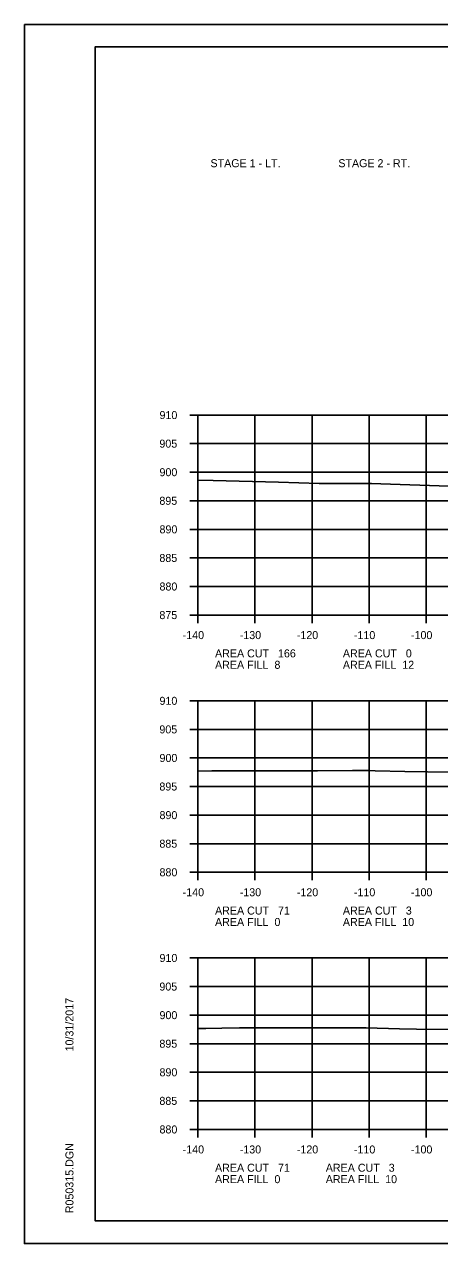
# Model space of a CAD drawing. Extents: x 1486524 to 1499135, y 326561 to 337924.
# Drawn here: x 1488812.5 to 1488885.2, y 331072.6 to 331285.9 of the extents above; entities that cross this region are included whole.
import ezdxf

# ---------------------------------------------------------------- set-up
doc = ezdxf.new("R2010")
doc.units = 0
for name, color, linetype in [('Default', 7, 'Continuous'), ('E_Const Align', 7, 'Continuous'), ('E_Const Align Station', 7, 'Continuous'), ('E_Ownership Information', 7, 'Continuous'), ('E_Property Line', 7, 'Continuous'), ('E_Quarter Calls', 7, 'Continuous'), ('E_Tract Number', 7, 'Continuous')]:
    doc.layers.add(name, color=color, linetype=linetype)

msp = doc.modelspace()

# ---------------------------------------------------------------- linework, layer by layer
at = {"layer": 'E_Const Align'}
for p, q in [((1488841.49, 331217.58), (1488842.89, 331217.58)), ((1488842.89, 331182.58), (1488842.89, 331217.58)), ((1488841.49, 331212.58), (1488842.89, 331212.58)), ((1488841.49, 331207.58), (1488842.89, 331207.58)), ((1488841.49, 331202.58), (1488842.89, 331202.58)), ((1488841.49, 331197.58), (1488842.89, 331197.58)), ((1488841.49, 331192.58), (1488842.89, 331192.58)), ((1488841.49, 331187.58), (1488842.89, 331187.58)), ((1488841.49, 331182.58), (1488842.89, 331182.58)), ((1488842.89, 331182.58), (1489122.89, 331182.58)), ((1488842.89, 331181.18), (1488842.89, 331182.58)), ((1488852.89, 331181.18), (1488852.89, 331182.58)), ((1488862.89, 331181.18), (1488862.89, 331182.58)), ((1488872.89, 331181.18), (1488872.89, 331182.58)), ((1488882.89, 331181.18), (1488882.89, 331182.58)), ((1488841.49, 331167.58), (1488842.89, 331167.58)), ((1488842.89, 331137.58), (1488842.89, 331167.58)), ((1488841.49, 331162.58), (1488842.89, 331162.58)), ((1488841.49, 331157.58), (1488842.89, 331157.58)), ((1488841.49, 331152.58), (1488842.89, 331152.58)), ((1488841.49, 331147.58), (1488842.89, 331147.58)), ((1488841.49, 331142.58), (1488842.89, 331142.58)), ((1488841.49, 331137.58), (1488842.89, 331137.58)), ((1488842.89, 331137.58), (1489122.89, 331137.58)), ((1488842.89, 331136.18), (1488842.89, 331137.58)), ((1488852.89, 331136.18), (1488852.89, 331137.58)), ((1488862.89, 331136.18), (1488862.89, 331137.58)), ((1488872.89, 331136.18), (1488872.89, 331137.58)), ((1488882.89, 331136.18), (1488882.89, 331137.58)), ((1488841.49, 331122.58), (1488842.89, 331122.58)), ((1488842.89, 331092.58), (1488842.89, 331122.58)), ((1488841.49, 331117.58), (1488842.89, 331117.58)), ((1488841.49, 331112.58), (1488842.89, 331112.58)), ((1488841.49, 331107.58), (1488842.89, 331107.58)), ((1488841.49, 331102.58), (1488842.89, 331102.58)), ((1488841.49, 331097.58), (1488842.89, 331097.58)), ((1488841.49, 331092.58), (1488842.89, 331092.58)), ((1488842.89, 331092.58), (1489122.89, 331092.58)), ((1488842.89, 331091.18), (1488842.89, 331092.58)), ((1488852.89, 331091.18), (1488852.89, 331092.58)), ((1488862.89, 331091.18), (1488862.89, 331092.58)), ((1488872.89, 331091.18), (1488872.89, 331092.58)), ((1488882.89, 331091.18), (1488882.89, 331092.58))]:
    msp.add_line(p, q, dxfattribs=at)
at = {"layer": 'E_Ownership Information'}
for p, q in [((1488842.89, 331217.58), (1489122.89, 331217.58)), ((1488842.89, 331182.58), (1488842.89, 331217.58)), ((1488852.89, 331182.58), (1488852.89, 331217.58)), ((1488862.89, 331182.58), (1488862.89, 331217.58)), ((1488872.89, 331182.58), (1488872.89, 331217.58)), ((1488882.89, 331182.58), (1488882.89, 331217.58)), ((1488842.89, 331212.58), (1489122.89, 331212.58)), ((1488842.89, 331207.58), (1489122.89, 331207.58)), ((1488842.89, 331202.58), (1489122.89, 331202.58)), ((1488842.89, 331197.58), (1489122.89, 331197.58)), ((1488842.89, 331192.58), (1489122.89, 331192.58)), ((1488842.89, 331187.58), (1489122.89, 331187.58)), ((1488842.89, 331182.58), (1489122.89, 331182.58)), ((1488842.89, 331167.58), (1489122.89, 331167.58)), ((1488842.89, 331137.58), (1488842.89, 331167.58)), ((1488852.89, 331137.58), (1488852.89, 331167.58)), ((1488862.89, 331137.58), (1488862.89, 331167.58)), ((1488872.89, 331137.58), (1488872.89, 331167.58)), ((1488882.89, 331137.58), (1488882.89, 331167.58)), ((1488842.89, 331162.58), (1489122.89, 331162.58)), ((1488842.89, 331157.58), (1489122.89, 331157.58)), ((1488842.89, 331152.58), (1489122.89, 331152.58)), ((1488842.89, 331147.58), (1489122.89, 331147.58)), ((1488842.89, 331142.58), (1489122.89, 331142.58)), ((1488842.89, 331137.58), (1489122.89, 331137.58)), ((1488842.89, 331122.58), (1489122.89, 331122.58)), ((1488842.89, 331092.58), (1488842.89, 331122.58)), ((1488852.89, 331092.58), (1488852.89, 331122.58)), ((1488862.89, 331092.58), (1488862.89, 331122.58)), ((1488872.89, 331092.58), (1488872.89, 331122.58)), ((1488882.89, 331092.58), (1488882.89, 331122.58)), ((1488842.89, 331117.58), (1489122.89, 331117.58)), ((1488842.89, 331112.58), (1489122.89, 331112.58)), ((1488842.89, 331107.58), (1489122.89, 331107.58)), ((1488842.89, 331102.58), (1489122.89, 331102.58)), ((1488842.89, 331097.58), (1489122.89, 331097.58)), ((1488842.89, 331092.58), (1489122.89, 331092.58))]:
    msp.add_line(p, q, dxfattribs=at)
at = {"layer": 'E_Property Line'}
for p, q in [((1488824.89, 331282.04), (1489141.07, 331282.04)), ((1488824.89, 331076.58), (1488824.89, 331282.04)), ((1488824.89, 331076.58), (1488824.89, 331076.58)), ((1489141.07, 331076.58), (1488824.89, 331076.58))]:
    msp.add_line(p, q, dxfattribs=at)
at = {"layer": 'E_Quarter Calls'}
for p, q in [((1488812.48, 331285.94), (1489145.82, 331285.94)), ((1488812.48, 331072.61), (1489145.82, 331072.61))]:
    msp.add_line(p, q, dxfattribs=at)
for points in [[(1488812.48, 331285.94), (1489145.82, 331285.94), (1489145.82, 331072.6), (1488812.48, 331072.6)], [(1489058.81, 331282.04), (1489058.81, 331272.16), (1489094.54, 331272.16), (1489094.54, 331269.24), (1489117.74, 331269.24), (1489117.74, 331244.91), (1489141.07, 331244.91), (1489141.07, 331076.58), (1488824.89, 331076.58), (1488824.89, 331282.04)]]:
    msp.add_lwpolyline(points, close=True, dxfattribs=at)
at = {"layer": 'E_Tract Number'}
for points in [[(1488842.89, 331206.17), (1488845.57, 331206.11), (1488857.01, 331205.83), (1488864.12, 331205.62), (1488865.74, 331205.6), (1488873.28, 331205.58), (1488874.92, 331205.54), (1488886.87, 331205.12)], [(1488842.89, 331155.25), (1488845.32, 331155.3), (1488850.11, 331155.33), (1488852.95, 331155.34), (1488863.83, 331155.35), (1488869.96, 331155.36), (1488872.77, 331155.37), (1488873.93, 331155.33), (1488879.12, 331155.19), (1488883.1, 331155.14), (1488893.98, 331155.04)], [(1488842.89, 331110.23), (1488844.27, 331110.25), (1488847.1, 331110.31), (1488850.17, 331110.33), (1488853.35, 331110.34), (1488860.46, 331110.35), (1488871.8, 331110.35), (1488872.19, 331110.36), (1488872.35, 331110.35), (1488878.23, 331110.19), (1488881.21, 331110.15), (1488893.68, 331110.04)]]:
    msp.add_lwpolyline(points, dxfattribs=at)

# ---------------------------------------------------------------- texts
at = {"layer": 'Default'}
for s, p in [('STAGE 1 - LT.', (1488845.09, 331260.95)), ('STAGE 2 - RT.', (1488867.49, 331260.95))]:
    msp.add_text(s, height=1.4, dxfattribs=at).set_placement(p)
at = {"layer": 'E_Const Align Station'}
for s, p in [('910', (1488836.16, 331216.88)), ('905', (1488836.14, 331211.88)), ('900', (1488836.16, 331206.88)), ('895', (1488836.14, 331201.88)), ('890', (1488836.16, 331196.88)), ('885', (1488836.14, 331191.88)), ('880', (1488836.16, 331186.88)), ('875', (1488836.14, 331181.88)), ('-140', (1488840.22, 331178.38)), ('-130', (1488850.22, 331178.38)), ('-120', (1488860.22, 331178.38)), ('-110', (1488870.22, 331178.38)), ('-100', (1488880.22, 331178.38)), ('AREA CUT   166', (1488845.89, 331175.18)), ('AREA CUT   0', (1488868.29, 331175.18)), ('AREA FILL  8', (1488845.89, 331173.18)), ('AREA FILL  12', (1488868.29, 331173.18)), ('910', (1488836.16, 331166.88)), ('905', (1488836.14, 331161.88)), ('900', (1488836.16, 331156.88)), ('895', (1488836.14, 331151.88)), ('890', (1488836.16, 331146.88)), ('885', (1488836.14, 331141.88)), ('880', (1488836.16, 331136.88)), ('-140', (1488840.22, 331133.38)), ('-130', (1488850.22, 331133.38)), ('-120', (1488860.22, 331133.38)), ('-110', (1488870.22, 331133.38)), ('-100', (1488880.22, 331133.38)), ('AREA CUT   71', (1488845.89, 331130.18)), ('AREA CUT   3', (1488868.29, 331130.18)), ('AREA FILL  0', (1488845.89, 331128.18)), ('AREA FILL  10', (1488868.29, 331128.18)), ('910', (1488836.16, 331121.88)), ('905', (1488836.14, 331116.88)), ('900', (1488836.16, 331111.88)), ('895', (1488836.14, 331106.88)), ('890', (1488836.16, 331101.88)), ('885', (1488836.14, 331096.88)), ('880', (1488836.16, 331091.88)), ('-140', (1488840.22, 331088.38)), ('-130', (1488850.22, 331088.38)), ('-120', (1488860.22, 331088.38)), ('-110', (1488870.22, 331088.38)), ('-100', (1488880.22, 331088.38)), ('AREA CUT   71', (1488845.89, 331085.18)), ('     AREA CUT   3', (1488862.69, 331085.18)), ('AREA FILL  0', (1488845.89, 331083.18)), ('     AREA FILL  10', (1488862.69, 331083.18))]:
    msp.add_text(s, height=1.4, dxfattribs=at).set_placement(p)
at = {"layer": 'E_Property Line'}
for s, p in [('10/31/2017', (1488821.08, 331106.23)), ('R050315.DGN', (1488821.08, 331077.91))]:
    msp.add_text(s, height=1.4, rotation=90, dxfattribs=at).set_placement(p)

doc.saveas('drawing.dxf')
